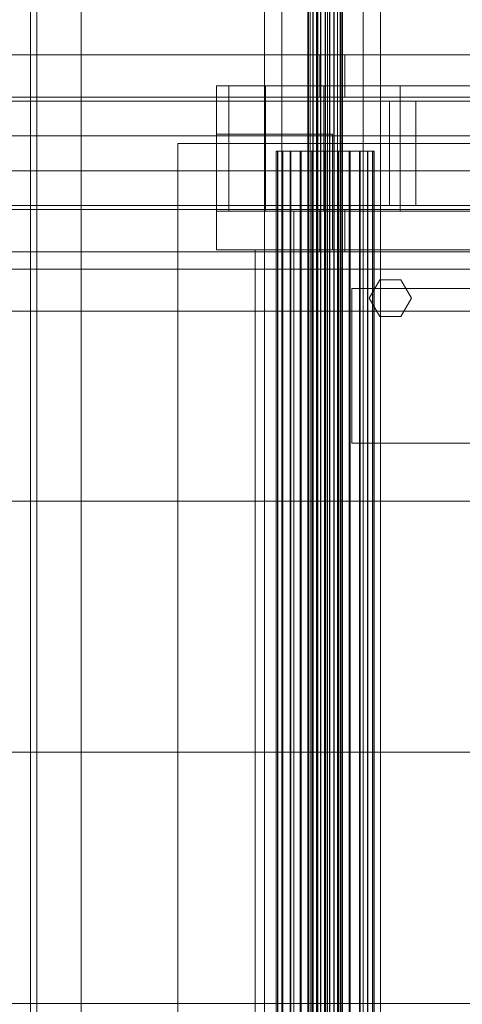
# Model space of a CAD drawing. Header units: millimetres. Extents: x -4738 to 65662, y -68080 to 6847.
# Tile 492 of 656: x 9077 to 9306, y -18130 to -17621. Entities that reach past the tile are written whole.
import ezdxf

# ---------------------------------------------------------------- set-up
doc = ezdxf.new("R2010")
doc.units = ezdxf.units.MM
for name, color, linetype, lineweight in [('COTAS_O', 1, 'Continuous', 0), ('superior_C01', 7, 'Continuous', 0), ('superior_mezcladora', 7, 'Continuous', 0)]:
    doc.layers.add(name, color=color, linetype=linetype, lineweight=lineweight)
doc.dimstyles.new('R19_100', dxfattribs={"dimtxt": 250, "dimasz": 150, "dimexe": 150, "dimexo": 80, "dimgap": 100, "dimtad": 1, "dimtih": 1, "dimtoh": 1, "dimdsep": 46, "dimcen": 0.09, "dimadec": 0, "dimazin": 0, "dimtfac": 1, "dimtdec": 4, "dimtofl": 0, "dimtmove": 0, "dimatfit": 3, "dimfxl": 1, "dimtolj": 1, "dimtzin": 0, "dimarcsym": 0})

# ---------------------------------------------------------------- blocks, each defined once
blk = doc.blocks.new('DIM_R31_39')
at = {"layer": 'COTAS_O'}
for p, q in [((9108.38, -17350), (9063.38, -17500)), ((9808.38, -17350), (9108.38, -17350)), ((9108.38, -18650), (9108.38, -17350)), ((9108.38, -17350), (9153.38, -17500)), ((9108.38, -18650), (9063.38, -18500)), ((9108.38, -18650), (9153.38, -18500)), ((9808.38, -18650), (9108.38, -18650))]:
    blk.add_line(p, q, dxfattribs=at)
blk.add_text('1300 O', height=250, rotation=90, dxfattribs=at).set_placement((9008.38, -18000))

msp = doc.modelspace()

# ---------------------------------------------------------------- linework, layer by layer
at = {"layer": 'superior_C01'}
for p, q in [((9212.297, -19341.2), (9212.297, -16658.8)), ((9254.297, -16658.8), (9254.297, -19341.2)), ((9212.297, -19229.4), (9212.297, -16770.6)), ((9254.297, -16770.6), (9254.297, -19229.4)), ((9203.297, -17020), (9203.297, -18980)), ((9230.797, -17020), (9230.797, -18980)), ((9235.797, -18980), (9235.797, -17020)), ((9263.297, -18980), (9263.297, -17020)), ((9225.663, -18440), (9225.663, -17560)), ((9225.944, -18440), (9225.944, -17560)), ((9225.996, -18440), (9225.996, -17560)), ((9226.819, -18440), (9226.819, -17560)), ((9226.919, -18440), (9226.919, -17560)), ((9228.228, -18440), (9228.228, -17560)), ((9228.37, -18440), (9228.37, -17560)), ((9230.076, -18440), (9230.076, -17560)), ((9230.25, -18440), (9230.25, -17560)), ((9232.236, -18440), (9232.236, -17560)), ((9232.431, -18440), (9232.431, -17560)), ((9234.562, -18440), (9234.562, -17560)), ((9234.763, -18440), (9234.763, -17560)), ((9236.895, -18440), (9236.895, -17560)), ((9237.089, -18440), (9237.089, -17560)), ((9239.075, -18440), (9239.075, -17560)), ((9239.25, -18440), (9239.25, -17560)), ((9240.955, -18440), (9240.955, -17560)), ((9241.098, -18440), (9241.098, -17560)), ((9242.406, -18440), (9242.406, -17560)), ((9242.507, -18440), (9242.507, -17560)), ((9243.329, -17560), (9243.329, -18440)), ((9243.382, -18440), (9243.382, -17560)), ((9243.662, -18440), (9243.662, -17560)), ((9082.164, -18425), (9082.164, -17575)), ((9085.399, -17575), (9085.399, -18425)), ((9210.056, -17688.85), (9209.264, -17688.85)), ((9209.264, -17688.85), (9210.203, -17688.85)), ((9209.264, -18311.15), (9209.264, -17688.85)), ((9212.525, -17688.85), (9210.056, -17688.85)), ((9210.056, -18311.15), (9210.056, -17688.85)), ((9210.203, -17688.85), (9212.809, -17688.85)), ((9210.203, -18311.15), (9210.203, -17688.85)), ((9216.502, -17688.85), (9212.525, -17688.85)), ((9212.525, -18311.15), (9212.525, -17688.85)), ((9212.809, -17688.85), (9216.904, -17688.85)), ((9212.809, -18311.15), (9212.809, -17688.85)), ((9221.717, -17688.85), (9216.502, -17688.85)), ((9216.502, -18311.15), (9216.502, -17688.85)), ((9216.904, -17688.85), (9222.21, -17688.85)), ((9216.904, -18311.15), (9216.904, -17688.85)), ((9227.814, -17688.85), (9221.717, -17688.85)), ((9221.717, -18311.15), (9221.717, -17688.85)), ((9222.21, -17688.85), (9228.364, -17688.85)), ((9222.21, -18311.15), (9222.21, -17688.85)), ((9234.378, -17688.85), (9227.814, -17688.85)), ((9227.814, -18311.15), (9227.814, -17688.85)), ((9228.364, -17688.85), (9234.947, -17688.85)), ((9228.364, -18311.15), (9228.364, -17688.85)), ((9240.962, -17688.85), (9234.378, -17688.85)), ((9234.378, -18311.15), (9234.378, -17688.85)), ((9234.947, -17688.85), (9241.511, -17688.85)), ((9234.947, -18311.15), (9234.947, -17688.85)), ((9247.116, -17688.85), (9240.962, -17688.85)), ((9240.962, -18311.15), (9240.962, -17688.85)), ((9241.511, -17688.85), (9247.608, -17688.85)), ((9241.511, -18311.15), (9241.511, -17688.85)), ((9252.421, -17688.85), (9247.116, -17688.85)), ((9247.116, -18311.15), (9247.116, -17688.85)), ((9247.608, -17688.85), (9252.823, -17688.85)), ((9247.608, -18311.15), (9247.608, -17688.85)), ((9256.516, -17688.85), (9252.421, -17688.85)), ((9252.421, -18311.15), (9252.421, -17688.85)), ((9252.823, -17688.85), (9256.801, -17688.85)), ((9252.823, -18311.15), (9252.823, -17688.85)), ((9259.122, -17688.85), (9256.516, -17688.85)), ((9256.516, -18311.15), (9256.516, -17688.85)), ((9256.801, -17688.85), (9259.269, -17688.85)), ((9256.801, -18311.15), (9256.801, -17688.85)), ((9260.061, -17688.85), (9259.122, -17688.85)), ((9259.122, -17688.85), (9259.122, -18311.15)), ((9259.269, -17688.85), (9260.061, -17688.85)), ((9259.269, -18311.15), (9259.269, -17688.85)), ((9260.061, -18311.15), (9260.061, -17688.85)), ((1103.221, -17750), (10242.208, -17750)), ((10243.564, -17750), (1104.577, -17750)), ((9012.039, -17771.702), (9445.582, -17771.702)), ((9447.19, -17771.702), (9013.647, -17771.702)), ((9030.483, -17870), (9464.026, -17870)), ((9465.634, -17870), (9032.091, -17870)), ((9030.483, -18000), (9464.026, -18000)), ((9465.634, -18000), (9032.091, -18000)), ((9030.483, -18130), (9464.026, -18130)), ((9465.634, -18130), (9032.091, -18130))]:
    msp.add_line(p, q, dxfattribs=at)
at = {"layer": 'superior_mezcladora'}
for p, q in [((9231.867, -17639), (8671.867, -17639)), ((8684.896, -17639), (9244.896, -17639)), ((9501.409, -17639), (8701.409, -17639)), ((8715.354, -17639), (9515.354, -17639)), ((9231.867, -17639), (9231.867, -17661)), ((9244.896, -17639), (9231.867, -17639)), ((9244.896, -17661), (9244.896, -17639)), ((9184.856, -17655), (9178.381, -17655)), ((9178.381, -17720), (9178.381, -17655)), ((9203.837, -17655), (9184.856, -17655)), ((9184.856, -17720), (9184.856, -17655)), ((9234.031, -17655), (9203.837, -17655)), ((9203.837, -17720), (9203.837, -17655)), ((9273.381, -17655), (9234.031, -17655)), ((9234.031, -17720), (9234.031, -17655)), ((9319.206, -17655), (9273.381, -17655)), ((9273.381, -17720), (9273.381, -17655)), ((8671.867, -17661), (9231.867, -17661)), ((8684.896, -17661), (9244.896, -17661)), ((8701.409, -17661), (9501.409, -17661)), ((8715.354, -17661), (9515.354, -17661)), ((9267.883, -17663), (8720.635, -17663)), ((8734.288, -17663), (9281.535, -17663)), ((9458.162, -17663), (8805.41, -17663)), ((9465.946, -17663), (8813.193, -17663)), ((9231.867, -17661), (9244.896, -17661)), ((9267.883, -17663), (9267.883, -17681)), ((9281.535, -17663), (9267.883, -17663)), ((9281.535, -17681), (9281.535, -17663)), ((9178.381, -17740), (9178.381, -17680)), ((9178.381, -17680), (9238.381, -17680)), ((9238.381, -17680), (9238.381, -17740)), ((9267.883, -17681), (8720.635, -17681)), ((8734.288, -17681), (9281.535, -17681)), ((9458.162, -17681), (8805.41, -17681)), ((9465.946, -17681), (8813.193, -17681)), ((9158.381, -18315), (9158.381, -17685)), ((9158.381, -17685), (9668.381, -17685)), ((9267.883, -17681), (9267.883, -17699)), ((9281.535, -17681), (9267.883, -17681)), ((9281.535, -17699), (9281.535, -17681)), ((9267.883, -17699), (8720.635, -17699)), ((8734.288, -17699), (9281.535, -17699)), ((9458.162, -17699), (8805.41, -17699)), ((9465.946, -17699), (8813.193, -17699)), ((9267.883, -17699), (9267.883, -17717)), ((9281.535, -17699), (9267.883, -17699)), ((9281.535, -17717), (9281.535, -17699)), ((9231.867, -17719), (8671.867, -17719)), ((8684.896, -17719), (9244.896, -17719)), ((9501.409, -17719), (8701.409, -17719)), ((8715.354, -17719), (9515.354, -17719)), ((8720.635, -17717), (9267.883, -17717)), ((8734.288, -17717), (9281.535, -17717)), ((8805.41, -17717), (9458.162, -17717)), ((9465.946, -17717), (8813.193, -17717)), ((9184.856, -17720), (9178.381, -17720)), ((9203.837, -17720), (9184.856, -17720)), ((9234.031, -17720), (9203.837, -17720)), ((9218.381, -18280), (9218.381, -17720)), ((9218.381, -17720), (9628.381, -17720)), ((9231.867, -17719), (9231.867, -17741)), ((9244.896, -17719), (9231.867, -17719)), ((9273.381, -17720), (9234.031, -17720)), ((9244.896, -17741), (9244.896, -17719)), ((9267.883, -17717), (9281.535, -17717)), ((9319.206, -17720), (9273.381, -17720)), ((8671.867, -17741), (9231.867, -17741)), ((8684.896, -17741), (9244.896, -17741)), ((8701.409, -17741), (9501.409, -17741)), ((8715.354, -17741), (9515.354, -17741)), ((9238.381, -17740), (9178.381, -17740)), ((9198.381, -18260), (9198.381, -17740)), ((9198.381, -17740), (9648.381, -17740)), ((9231.867, -17741), (9244.896, -17741)), ((9257.381, -17765), (9262.881, -17755.474)), ((9262.881, -17755.474), (9273.881, -17755.474)), ((9273.881, -17755.474), (9279.381, -17765)), ((9248.381, -17840), (9248.381, -17760)), ((9248.381, -17760), (9328.381, -17760)), ((9262.881, -17774.526), (9257.381, -17765)), ((9279.381, -17765), (9273.881, -17774.526)), ((9273.881, -17774.526), (9262.881, -17774.526)), ((9328.381, -17840), (9248.381, -17840))]:
    msp.add_line(p, q, dxfattribs=at)

# ---------------------------------------------------------------- dimensions: what is measured, and where the dimension line sits
at = {"layer": 'COTAS_O'}
dim = msp.add_aligned_dim(p1=(9808.381, -18650), p2=(9808.381, -17350), distance=700, text='<> O', dimstyle='R19_100', dxfattribs=at)
dim.commit()
dim.dimension.update_dxf_attribs({"geometry": 'DIM_R31_39', "text_midpoint": (9108.381, -18000)})

doc.saveas('drawing.dxf')
